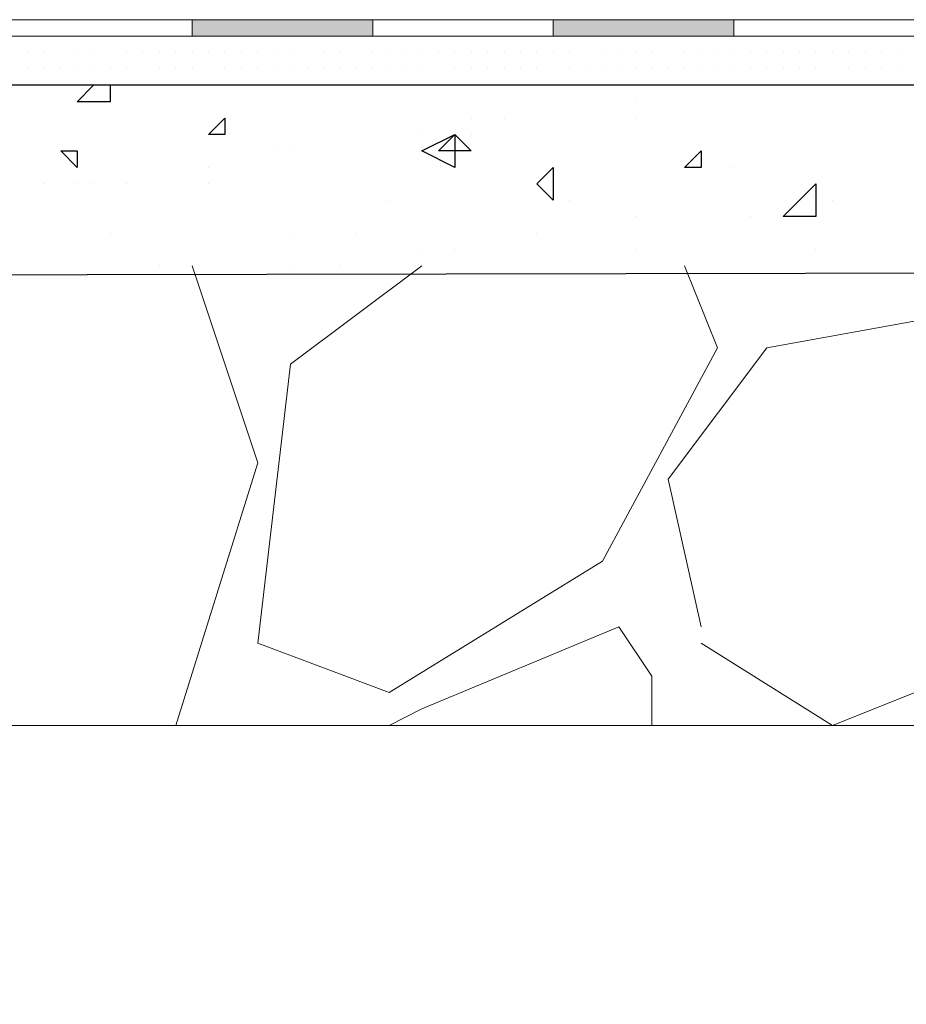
# Model space of a CAD drawing. Header units: metres. Extents: x 5.7 to 89.8, y 4 to 63.5.
# Tile 372 of 475: x 61.041 to 61.561, y 49.212 to 49.79. Entities that reach past the tile are written whole.
import ezdxf

# ---------------------------------------------------------------- set-up
doc = ezdxf.new("R2010")
doc.units = ezdxf.units.M
doc.header["$MEASUREMENT"] = 0
for name, color, linetype in [('PDF17_hatch', 7, 'Continuous'), ('PDF17_hatch-borshi', 7, 'Continuous'), ('PDF17_Isogam', 7, 'Continuous'), ('PDF17_kaff', 7, 'Continuous')]:
    doc.layers.add(name, color=color, linetype=linetype)

msp = doc.modelspace()

# ---------------------------------------------------------------- linework, layer by layer
at = {"layer": 'PDF17_hatch', "lineweight": 25}
for points in [[(61.09391, 49.75157), (61.09391, 49.74194), (61.07465, 49.74194), (61.08428, 49.75157)], [(61.40211, 49.74194), (61.40211, 49.74194)], [(61.3058, 49.73231), (61.3058, 49.73231)], [(61.32506, 49.73231), (61.32506, 49.73231)], [(61.40211, 49.73231), (61.40211, 49.73231)], [(61.2769, 49.72268), (61.2769, 49.72268)], [(61.3058, 49.72268), (61.3058, 49.72268)], [(61.19022, 49.71304), (61.19022, 49.71304)], [(61.19986, 49.71304), (61.19986, 49.71304)], [(61.1517, 49.70341), (61.1517, 49.70341)], [(61.4599, 49.70341), (61.4599, 49.70341)], [(61.05539, 49.69378), (61.05539, 49.69378)], [(61.07465, 49.69378), (61.07465, 49.69378)], [(61.08428, 49.69378), (61.08428, 49.69378)], [(61.10354, 49.69378), (61.10354, 49.69378)], [(61.1517, 49.69378), (61.1517, 49.69378)], [(61.25764, 49.68415), (61.25764, 49.68415)], [(61.35395, 49.68415), (61.35395, 49.68415)], [(61.36359, 49.68415), (61.36359, 49.68415)], [(61.49842, 49.68415), (61.49842, 49.68415)], [(61.51768, 49.68415), (61.51768, 49.68415)], [(61.40211, 49.67452), (61.40211, 49.67452)], [(61.46953, 49.67452), (61.46953, 49.67452)], [(61.46953, 49.67452), (61.46953, 49.67452)], [(61.09391, 49.66489), (61.09391, 49.66489)], [(61.19986, 49.66489), (61.19986, 49.66489)], [(61.23838, 49.66489), (61.23838, 49.66489)], [(61.34432, 49.66489), (61.34432, 49.66489)], [(61.2769, 49.65526), (61.2769, 49.65526)], [(61.29617, 49.65526), (61.29617, 49.65526)], [(61.29617, 49.65526), (61.29617, 49.65526)], [(61.40211, 49.65526), (61.40211, 49.65526)], [(61.50805, 49.65526), (61.50805, 49.65526)], [(61.12281, 49.64563), (61.12281, 49.64563)], [(61.19986, 49.64563), (61.19986, 49.64563)], [(61.22875, 49.64563), (61.22875, 49.64563)]]:
    msp.add_lwpolyline(points, dxfattribs=at)
for points in [[(61.16133, 49.73231), (61.16133, 49.72268), (61.1517, 49.72268)], [(61.29617, 49.70341), (61.2769, 49.71304), (61.29617, 49.72268)], [(61.29617, 49.72268), (61.3058, 49.71304), (61.28654, 49.71304)], [(61.07465, 49.71304), (61.07465, 49.70341), (61.06502, 49.71304)], [(61.44064, 49.71304), (61.44064, 49.70341), (61.431, 49.70341)], [(61.35395, 49.70341), (61.35395, 49.68415), (61.34432, 49.69378)], [(61.50805, 49.67452), (61.48879, 49.67452), (61.50805, 49.69378)]]:
    msp.add_lwpolyline(points, close=True, dxfattribs=at)
at = {"layer": 'PDF17_hatch-borshi', "lineweight": 18}
for points in [[(61.05539, 49.79009), (61.05539, 49.79009)], [(61.05539, 49.79009), (61.05539, 49.79009)], [(61.06502, 49.79009), (61.06502, 49.79009)], [(61.07465, 49.79009), (61.07465, 49.79009)], [(61.08428, 49.79009), (61.08428, 49.79009)], [(61.09391, 49.79009), (61.09391, 49.79009)], [(61.09391, 49.79009), (61.09391, 49.79009)], [(61.10354, 49.79009), (61.10354, 49.79009)], [(61.12281, 49.79009), (61.12281, 49.79009)], [(61.14207, 49.79009), (61.14207, 49.79009)], [(61.16133, 49.79009), (61.16133, 49.79009)], [(61.18059, 49.79009), (61.18059, 49.79009)], [(61.19022, 49.79009), (61.19022, 49.79009)], [(61.19022, 49.79009), (61.19022, 49.79009)], [(61.19986, 49.79009), (61.19986, 49.79009)], [(61.19986, 49.79009), (61.19986, 49.79009)], [(61.20949, 49.79009), (61.20949, 49.79009)], [(61.20949, 49.79009), (61.20949, 49.79009)], [(61.20949, 49.79009), (61.20949, 49.79009)], [(61.22875, 49.79009), (61.22875, 49.79009)], [(61.22875, 49.79009), (61.22875, 49.79009)], [(61.23838, 49.79009), (61.23838, 49.79009)], [(61.25764, 49.79009), (61.25764, 49.79009)], [(61.26727, 49.79009), (61.26727, 49.79009)], [(61.28654, 49.79009), (61.28654, 49.79009)], [(61.28654, 49.79009), (61.28654, 49.79009)], [(61.29617, 49.79009), (61.29617, 49.79009)], [(61.29617, 49.79009), (61.29617, 49.79009)], [(61.3058, 49.79009), (61.3058, 49.79009)], [(61.31543, 49.79009), (61.31543, 49.79009)], [(61.31543, 49.79009), (61.31543, 49.79009)], [(61.32506, 49.79009), (61.32506, 49.79009)], [(61.33469, 49.79009), (61.33469, 49.79009)], [(61.34432, 49.79009), (61.34432, 49.79009)], [(61.35395, 49.79009), (61.35395, 49.79009)], [(61.35395, 49.79009), (61.35395, 49.79009)], [(61.37322, 49.79009), (61.37322, 49.79009)], [(61.37322, 49.79009), (61.37322, 49.79009)], [(61.38285, 49.79009), (61.38285, 49.79009)], [(61.39248, 49.79009), (61.39248, 49.79009)], [(61.40211, 49.79009), (61.40211, 49.79009)], [(61.40211, 49.79009), (61.40211, 49.79009)], [(61.41174, 49.79009), (61.41174, 49.79009)], [(61.41174, 49.79009), (61.41174, 49.79009)], [(61.42137, 49.79009), (61.42137, 49.79009)], [(61.42137, 49.79009), (61.42137, 49.79009)], [(61.42137, 49.79009), (61.42137, 49.79009)], [(61.44064, 49.79009), (61.44064, 49.79009)], [(61.4599, 49.79009), (61.4599, 49.79009)], [(61.47916, 49.79009), (61.47916, 49.79009)], [(61.50805, 49.79009), (61.50805, 49.79009)], [(61.50805, 49.79009), (61.50805, 49.79009)], [(61.51768, 49.79009), (61.51768, 49.79009)], [(61.52732, 49.79009), (61.52732, 49.79009)], [(61.52732, 49.79009), (61.52732, 49.79009)], [(61.54658, 49.79009), (61.54658, 49.79009)], [(61.54658, 49.79009), (61.54658, 49.79009)], [(61.55621, 49.79009), (61.55621, 49.79009)], [(61.04576, 49.78046), (61.04576, 49.78046)], [(61.04576, 49.78046), (61.04576, 49.78046)], [(61.07465, 49.78046), (61.07465, 49.78046)], [(61.10354, 49.78046), (61.10354, 49.78046)], [(61.10354, 49.78046), (61.10354, 49.78046)], [(61.12281, 49.78046), (61.12281, 49.78046)], [(61.14207, 49.78046), (61.14207, 49.78046)], [(61.1517, 49.78046), (61.1517, 49.78046)], [(61.17096, 49.78046), (61.17096, 49.78046)], [(61.18059, 49.78046), (61.18059, 49.78046)], [(61.18059, 49.78046), (61.18059, 49.78046)], [(61.18059, 49.78046), (61.18059, 49.78046)], [(61.19022, 49.78046), (61.19022, 49.78046)], [(61.19022, 49.78046), (61.19022, 49.78046)], [(61.19986, 49.78046), (61.19986, 49.78046)], [(61.20949, 49.78046), (61.20949, 49.78046)], [(61.20949, 49.78046), (61.20949, 49.78046)], [(61.20949, 49.78046), (61.20949, 49.78046)], [(61.20949, 49.78046), (61.20949, 49.78046)], [(61.23838, 49.78046), (61.23838, 49.78046)], [(61.23838, 49.78046), (61.23838, 49.78046)], [(61.24801, 49.78046), (61.24801, 49.78046)], [(61.25764, 49.78046), (61.25764, 49.78046)], [(61.25764, 49.78046), (61.25764, 49.78046)], [(61.2769, 49.78046), (61.2769, 49.78046)], [(61.2769, 49.78046), (61.2769, 49.78046)], [(61.28654, 49.78046), (61.28654, 49.78046)], [(61.3058, 49.78046), (61.3058, 49.78046)], [(61.31543, 49.78046), (61.31543, 49.78046)], [(61.31543, 49.78046), (61.31543, 49.78046)], [(61.32506, 49.78046), (61.32506, 49.78046)], [(61.34432, 49.78046), (61.34432, 49.78046)], [(61.34432, 49.78046), (61.34432, 49.78046)], [(61.34432, 49.78046), (61.34432, 49.78046)], [(61.35395, 49.78046), (61.35395, 49.78046)], [(61.36359, 49.78046), (61.36359, 49.78046)], [(61.37322, 49.78046), (61.37322, 49.78046)], [(61.37322, 49.78046), (61.37322, 49.78046)], [(61.37322, 49.78046), (61.37322, 49.78046)], [(61.38285, 49.78046), (61.38285, 49.78046)], [(61.38285, 49.78046), (61.38285, 49.78046)], [(61.39248, 49.78046), (61.39248, 49.78046)], [(61.39248, 49.78046), (61.39248, 49.78046)], [(61.41174, 49.78046), (61.41174, 49.78046)], [(61.42137, 49.78046), (61.42137, 49.78046)], [(61.42137, 49.78046), (61.42137, 49.78046)], [(61.44064, 49.78046), (61.44064, 49.78046)], [(61.45027, 49.78046), (61.45027, 49.78046)], [(61.45027, 49.78046), (61.45027, 49.78046)], [(61.4599, 49.78046), (61.4599, 49.78046)], [(61.47916, 49.78046), (61.47916, 49.78046)], [(61.48879, 49.78046), (61.48879, 49.78046)], [(61.49842, 49.78046), (61.49842, 49.78046)], [(61.50805, 49.78046), (61.50805, 49.78046)], [(61.51768, 49.78046), (61.51768, 49.78046)], [(61.52732, 49.78046), (61.52732, 49.78046)], [(61.52732, 49.78046), (61.52732, 49.78046)], [(61.53695, 49.78046), (61.53695, 49.78046)], [(61.55621, 49.78046), (61.55621, 49.78046)], [(61.04576, 49.77083), (61.04576, 49.77083)], [(61.05539, 49.77083), (61.05539, 49.77083)], [(61.05539, 49.77083), (61.05539, 49.77083)], [(61.05539, 49.77083), (61.05539, 49.77083)], [(61.07465, 49.77083), (61.07465, 49.77083)], [(61.08428, 49.77083), (61.08428, 49.77083)], [(61.08428, 49.77083), (61.08428, 49.77083)], [(61.08428, 49.77083), (61.08428, 49.77083)], [(61.10354, 49.77083), (61.10354, 49.77083)], [(61.10354, 49.77083), (61.10354, 49.77083)], [(61.11317, 49.77083), (61.11317, 49.77083)], [(61.11317, 49.77083), (61.11317, 49.77083)], [(61.11317, 49.77083), (61.11317, 49.77083)], [(61.12281, 49.77083), (61.12281, 49.77083)], [(61.12281, 49.77083), (61.12281, 49.77083)], [(61.13244, 49.77083), (61.13244, 49.77083)], [(61.13244, 49.77083), (61.13244, 49.77083)], [(61.14207, 49.77083), (61.14207, 49.77083)], [(61.14207, 49.77083), (61.14207, 49.77083)], [(61.14207, 49.77083), (61.14207, 49.77083)], [(61.1517, 49.77083), (61.1517, 49.77083)], [(61.1517, 49.77083), (61.1517, 49.77083)], [(61.16133, 49.77083), (61.16133, 49.77083)], [(61.16133, 49.77083), (61.16133, 49.77083)], [(61.17096, 49.77083), (61.17096, 49.77083)], [(61.17096, 49.77083), (61.17096, 49.77083)], [(61.17096, 49.77083), (61.17096, 49.77083)], [(61.18059, 49.77083), (61.18059, 49.77083)], [(61.18059, 49.77083), (61.18059, 49.77083)], [(61.19022, 49.77083), (61.19022, 49.77083)], [(61.19986, 49.77083), (61.19986, 49.77083)], [(61.21912, 49.77083), (61.21912, 49.77083)], [(61.21912, 49.77083), (61.21912, 49.77083)], [(61.22875, 49.77083), (61.22875, 49.77083)], [(61.24801, 49.77083), (61.24801, 49.77083)], [(61.24801, 49.77083), (61.24801, 49.77083)], [(61.25764, 49.77083), (61.25764, 49.77083)], [(61.26727, 49.77083), (61.26727, 49.77083)], [(61.2769, 49.77083), (61.2769, 49.77083)], [(61.2769, 49.77083), (61.2769, 49.77083)], [(61.28654, 49.77083), (61.28654, 49.77083)], [(61.28654, 49.77083), (61.28654, 49.77083)], [(61.29617, 49.77083), (61.29617, 49.77083)], [(61.29617, 49.77083), (61.29617, 49.77083)], [(61.3058, 49.77083), (61.3058, 49.77083)], [(61.3058, 49.77083), (61.3058, 49.77083)], [(61.31543, 49.77083), (61.31543, 49.77083)], [(61.31543, 49.77083), (61.31543, 49.77083)], [(61.32506, 49.77083), (61.32506, 49.77083)], [(61.32506, 49.77083), (61.32506, 49.77083)], [(61.32506, 49.77083), (61.32506, 49.77083)], [(61.33469, 49.77083), (61.33469, 49.77083)], [(61.33469, 49.77083), (61.33469, 49.77083)], [(61.34432, 49.77083), (61.34432, 49.77083)], [(61.35395, 49.77083), (61.35395, 49.77083)], [(61.35395, 49.77083), (61.35395, 49.77083)], [(61.36359, 49.77083), (61.36359, 49.77083)], [(61.36359, 49.77083), (61.36359, 49.77083)], [(61.38285, 49.77083), (61.38285, 49.77083)], [(61.38285, 49.77083), (61.38285, 49.77083)], [(61.38285, 49.77083), (61.38285, 49.77083)], [(61.39248, 49.77083), (61.39248, 49.77083)], [(61.40211, 49.77083), (61.40211, 49.77083)], [(61.41174, 49.77083), (61.41174, 49.77083)], [(61.431, 49.77083), (61.431, 49.77083)], [(61.431, 49.77083), (61.431, 49.77083)], [(61.431, 49.77083), (61.431, 49.77083)], [(61.44064, 49.77083), (61.44064, 49.77083)], [(61.45027, 49.77083), (61.45027, 49.77083)], [(61.45027, 49.77083), (61.45027, 49.77083)], [(61.45027, 49.77083), (61.45027, 49.77083)], [(61.4599, 49.77083), (61.4599, 49.77083)], [(61.4599, 49.77083), (61.4599, 49.77083)], [(61.4599, 49.77083), (61.4599, 49.77083)], [(61.46953, 49.77083), (61.46953, 49.77083)], [(61.46953, 49.77083), (61.46953, 49.77083)], [(61.47916, 49.77083), (61.47916, 49.77083)], [(61.48879, 49.77083), (61.48879, 49.77083)], [(61.48879, 49.77083), (61.48879, 49.77083)], [(61.48879, 49.77083), (61.48879, 49.77083)], [(61.49842, 49.77083), (61.49842, 49.77083)], [(61.49842, 49.77083), (61.49842, 49.77083)], [(61.49842, 49.77083), (61.49842, 49.77083)], [(61.50805, 49.77083), (61.50805, 49.77083)], [(61.51768, 49.77083), (61.51768, 49.77083)], [(61.51768, 49.77083), (61.51768, 49.77083)], [(61.52732, 49.77083), (61.52732, 49.77083)], [(61.53695, 49.77083), (61.53695, 49.77083)], [(61.54658, 49.77083), (61.54658, 49.77083)], [(61.55621, 49.77083), (61.55621, 49.77083)], [(61.04576, 49.7612), (61.04576, 49.7612)], [(61.04576, 49.7612), (61.04576, 49.7612)], [(61.04576, 49.7612), (61.04576, 49.7612)], [(61.05539, 49.7612), (61.05539, 49.7612)], [(61.05539, 49.7612), (61.05539, 49.7612)], [(61.05539, 49.7612), (61.05539, 49.7612)], [(61.05539, 49.7612), (61.05539, 49.7612)], [(61.06502, 49.7612), (61.06502, 49.7612)], [(61.06502, 49.7612), (61.06502, 49.7612)], [(61.06502, 49.7612), (61.06502, 49.7612)], [(61.07465, 49.7612), (61.07465, 49.7612)], [(61.07465, 49.7612), (61.07465, 49.7612)], [(61.07465, 49.7612), (61.07465, 49.7612)], [(61.08428, 49.7612), (61.08428, 49.7612)], [(61.08428, 49.7612), (61.08428, 49.7612)], [(61.09391, 49.7612), (61.09391, 49.7612)], [(61.09391, 49.7612), (61.09391, 49.7612)], [(61.10354, 49.7612), (61.10354, 49.7612)], [(61.10354, 49.7612), (61.10354, 49.7612)], [(61.10354, 49.7612), (61.10354, 49.7612)], [(61.12281, 49.7612), (61.12281, 49.7612)], [(61.12281, 49.7612), (61.12281, 49.7612)], [(61.13244, 49.7612), (61.13244, 49.7612)], [(61.13244, 49.7612), (61.13244, 49.7612)], [(61.14207, 49.7612), (61.14207, 49.7612)], [(61.16133, 49.7612), (61.16133, 49.7612)], [(61.16133, 49.7612), (61.16133, 49.7612)], [(61.17096, 49.7612), (61.17096, 49.7612)], [(61.17096, 49.7612), (61.17096, 49.7612)], [(61.18059, 49.7612), (61.18059, 49.7612)], [(61.19022, 49.7612), (61.19022, 49.7612)], [(61.19022, 49.7612), (61.19022, 49.7612)], [(61.19022, 49.7612), (61.19022, 49.7612)], [(61.19986, 49.7612), (61.19986, 49.7612)], [(61.20949, 49.7612), (61.20949, 49.7612)], [(61.20949, 49.7612), (61.20949, 49.7612)], [(61.20949, 49.7612), (61.20949, 49.7612)], [(61.21912, 49.7612), (61.21912, 49.7612)], [(61.21912, 49.7612), (61.21912, 49.7612)], [(61.22875, 49.7612), (61.22875, 49.7612)], [(61.22875, 49.7612), (61.22875, 49.7612)], [(61.23838, 49.7612), (61.23838, 49.7612)], [(61.23838, 49.7612), (61.23838, 49.7612)], [(61.24801, 49.7612), (61.24801, 49.7612)], [(61.25764, 49.7612), (61.25764, 49.7612)], [(61.25764, 49.7612), (61.25764, 49.7612)], [(61.26727, 49.7612), (61.26727, 49.7612)], [(61.26727, 49.7612), (61.26727, 49.7612)], [(61.26727, 49.7612), (61.26727, 49.7612)], [(61.2769, 49.7612), (61.2769, 49.7612)], [(61.29617, 49.7612), (61.29617, 49.7612)], [(61.29617, 49.7612), (61.29617, 49.7612)], [(61.3058, 49.7612), (61.3058, 49.7612)], [(61.31543, 49.7612), (61.31543, 49.7612)], [(61.32506, 49.7612), (61.32506, 49.7612)], [(61.32506, 49.7612), (61.32506, 49.7612)], [(61.33469, 49.7612), (61.33469, 49.7612)], [(61.34432, 49.7612), (61.34432, 49.7612)], [(61.34432, 49.7612), (61.34432, 49.7612)], [(61.36359, 49.7612), (61.36359, 49.7612)], [(61.37322, 49.7612), (61.37322, 49.7612)], [(61.37322, 49.7612), (61.37322, 49.7612)], [(61.37322, 49.7612), (61.37322, 49.7612)], [(61.38285, 49.7612), (61.38285, 49.7612)], [(61.39248, 49.7612), (61.39248, 49.7612)], [(61.39248, 49.7612), (61.39248, 49.7612)], [(61.40211, 49.7612), (61.40211, 49.7612)], [(61.40211, 49.7612), (61.40211, 49.7612)], [(61.40211, 49.7612), (61.40211, 49.7612)], [(61.41174, 49.7612), (61.41174, 49.7612)], [(61.42137, 49.7612), (61.42137, 49.7612)], [(61.42137, 49.7612), (61.42137, 49.7612)], [(61.42137, 49.7612), (61.42137, 49.7612)], [(61.431, 49.7612), (61.431, 49.7612)], [(61.44064, 49.7612), (61.44064, 49.7612)], [(61.44064, 49.7612), (61.44064, 49.7612)], [(61.44064, 49.7612), (61.44064, 49.7612)], [(61.45027, 49.7612), (61.45027, 49.7612)], [(61.4599, 49.7612), (61.4599, 49.7612)], [(61.4599, 49.7612), (61.4599, 49.7612)], [(61.46953, 49.7612), (61.46953, 49.7612)], [(61.47916, 49.7612), (61.47916, 49.7612)], [(61.48879, 49.7612), (61.48879, 49.7612)], [(61.49842, 49.7612), (61.49842, 49.7612)], [(61.50805, 49.7612), (61.50805, 49.7612)], [(61.50805, 49.7612), (61.50805, 49.7612)], [(61.50805, 49.7612), (61.50805, 49.7612)], [(61.52732, 49.7612), (61.52732, 49.7612)], [(61.53695, 49.7612), (61.53695, 49.7612)], [(61.53695, 49.7612), (61.53695, 49.7612)], [(61.53695, 49.7612), (61.53695, 49.7612)], [(61.54658, 49.7612), (61.54658, 49.7612)], [(61.55621, 49.7612), (61.55621, 49.7612)], [(61.55621, 49.7612), (61.55621, 49.7612)], [(61.55621, 49.7612), (61.55621, 49.7612)], [(61.04576, 49.75157), (61.04576, 49.75157)], [(61.06502, 49.75157), (61.06502, 49.75157)], [(61.06502, 49.75157), (61.06502, 49.75157)], [(61.07465, 49.75157), (61.07465, 49.75157)], [(61.09391, 49.75157), (61.09391, 49.75157)], [(61.09391, 49.75157), (61.09391, 49.75157)], [(61.10354, 49.75157), (61.10354, 49.75157)], [(61.11317, 49.75157), (61.11317, 49.75157)], [(61.12281, 49.75157), (61.12281, 49.75157)], [(61.13244, 49.75157), (61.13244, 49.75157)], [(61.14207, 49.75157), (61.14207, 49.75157)], [(61.14207, 49.75157), (61.14207, 49.75157)], [(61.1517, 49.75157), (61.1517, 49.75157)], [(61.1517, 49.75157), (61.1517, 49.75157)], [(61.16133, 49.75157), (61.16133, 49.75157)], [(61.16133, 49.75157), (61.16133, 49.75157)], [(61.17096, 49.75157), (61.17096, 49.75157)], [(61.17096, 49.75157), (61.17096, 49.75157)], [(61.17096, 49.75157), (61.17096, 49.75157)], [(61.18059, 49.75157), (61.18059, 49.75157)], [(61.18059, 49.75157), (61.18059, 49.75157)], [(61.19986, 49.75157), (61.19986, 49.75157)], [(61.19986, 49.75157), (61.19986, 49.75157)], [(61.19986, 49.75157), (61.19986, 49.75157)], [(61.19986, 49.75157), (61.19986, 49.75157)], [(61.22875, 49.75157), (61.22875, 49.75157)], [(61.22875, 49.75157), (61.22875, 49.75157)], [(61.23838, 49.75157), (61.23838, 49.75157)], [(61.24801, 49.75157), (61.24801, 49.75157)], [(61.25764, 49.75157), (61.25764, 49.75157)], [(61.26727, 49.75157), (61.26727, 49.75157)], [(61.26727, 49.75157), (61.26727, 49.75157)], [(61.2769, 49.75157), (61.2769, 49.75157)], [(61.29617, 49.75157), (61.29617, 49.75157)], [(61.3058, 49.75157), (61.3058, 49.75157)], [(61.3058, 49.75157), (61.3058, 49.75157)], [(61.3058, 49.75157), (61.3058, 49.75157)], [(61.31543, 49.75157), (61.31543, 49.75157)], [(61.32506, 49.75157), (61.32506, 49.75157)], [(61.33469, 49.75157), (61.33469, 49.75157)], [(61.33469, 49.75157), (61.33469, 49.75157)], [(61.33469, 49.75157), (61.33469, 49.75157)], [(61.34432, 49.75157), (61.34432, 49.75157)], [(61.34432, 49.75157), (61.34432, 49.75157)], [(61.35395, 49.75157), (61.35395, 49.75157)], [(61.36359, 49.75157), (61.36359, 49.75157)], [(61.36359, 49.75157), (61.36359, 49.75157)], [(61.36359, 49.75157), (61.36359, 49.75157)], [(61.37322, 49.75157), (61.37322, 49.75157)], [(61.38285, 49.75157), (61.38285, 49.75157)], [(61.39248, 49.75157), (61.39248, 49.75157)], [(61.40211, 49.75157), (61.40211, 49.75157)], [(61.41174, 49.75157), (61.41174, 49.75157)], [(61.41174, 49.75157), (61.41174, 49.75157)], [(61.431, 49.75157), (61.431, 49.75157)], [(61.44064, 49.75157), (61.44064, 49.75157)], [(61.44064, 49.75157), (61.44064, 49.75157)], [(61.45027, 49.75157), (61.45027, 49.75157)], [(61.45027, 49.75157), (61.45027, 49.75157)], [(61.46953, 49.75157), (61.46953, 49.75157)], [(61.46953, 49.75157), (61.46953, 49.75157)], [(61.47916, 49.75157), (61.47916, 49.75157)], [(61.47916, 49.75157), (61.47916, 49.75157)], [(61.48879, 49.75157), (61.48879, 49.75157)], [(61.49842, 49.75157), (61.49842, 49.75157)], [(61.49842, 49.75157), (61.49842, 49.75157)], [(61.49842, 49.75157), (61.49842, 49.75157)], [(61.51768, 49.75157), (61.51768, 49.75157)], [(61.51768, 49.75157), (61.51768, 49.75157)], [(61.51768, 49.75157), (61.51768, 49.75157)], [(61.52732, 49.75157), (61.52732, 49.75157)], [(61.52732, 49.75157), (61.52732, 49.75157)], [(61.53695, 49.75157), (61.53695, 49.75157)], [(61.54658, 49.75157), (61.54658, 49.75157)], [(61.54658, 49.75157), (61.54658, 49.75157)], [(61.13244, 49.37595), (61.18059, 49.53005), (61.14207, 49.64563)], [(61.431, 49.64563), (61.45027, 49.59747), (61.38285, 49.47226), (61.25764, 49.39521), (61.18059, 49.42411), (61.19986, 49.58784), (61.2769, 49.64563)], [(61.44064, 49.43374), (61.42137, 49.52042), (61.47916, 49.59747), (61.5851, 49.61673), (61.65252, 49.57821), (61.68142, 49.49153), (61.614, 49.41448), (61.51768, 49.37595), (61.44064, 49.42411)], [(61.25764, 49.37595), (61.2769, 49.38558), (61.39248, 49.43374), (61.41174, 49.40485), (61.41174, 49.37595)]]:
    msp.add_lwpolyline(points, dxfattribs=at)
at = {"layer": 'PDF17_Isogam', "lineweight": 13}
for points in [[(57.88672, 49.75157), (57.90598, 49.78046), (57.93488, 49.79009), (58.19492, 49.79009), (58.21418, 49.78046), (58.22381, 49.7612), (58.22381, 49.65526), (58.23345, 49.63599), (58.24308, 49.62636), (58.52238, 49.62636), (58.54164, 49.63599), (58.55128, 49.65526), (58.55128, 49.7612), (58.56091, 49.78046), (58.58017, 49.79009), (63.78102, 49.79009)], [(61.14207, 49.79009), (61.14207, 49.78046)], [(61.24801, 49.79009), (61.24801, 49.78046)], [(61.35395, 49.79009), (61.35395, 49.78046)], [(61.4599, 49.79009), (61.4599, 49.78046)], [(63.78102, 49.78046), (58.58017, 49.78046), (58.56091, 49.77083), (58.56091, 49.7612), (58.56091, 49.75157)]]:
    msp.add_lwpolyline(points, dxfattribs=at)
at = {"layer": 'PDF17_Isogam', "transparency": 33554559}
for points in [[(61.14207, 49.78046), (61.24801, 49.78046), (61.14207, 49.79009)], [(61.24801, 49.78046), (61.14207, 49.79009), (61.24801, 49.79009)], [(61.35395, 49.78046), (61.4599, 49.78046), (61.35395, 49.79009)], [(61.4599, 49.78046), (61.35395, 49.79009), (61.4599, 49.79009)]]:
    msp.add_solid(points, dxfattribs=at)
at = {"layer": 'PDF17_kaff', "lineweight": 30}
for points in [[(63.8388, 49.75157), (58.56091, 49.75157), (58.56091, 49.58784), (58.21418, 49.58784)], [(58.21418, 49.4819), (58.65722, 49.4819), (58.65722, 49.63599), (63.81954, 49.64563)]]:
    msp.add_lwpolyline(points, dxfattribs=at)
at = {"layer": 'PDF17_kaff', "lineweight": 20}
msp.add_lwpolyline([(58.21418, 49.21222), (58.92689, 49.21222), (58.92689, 49.37595), (63.8388, 49.37595)], dxfattribs=at)

doc.saveas('drawing.dxf')
